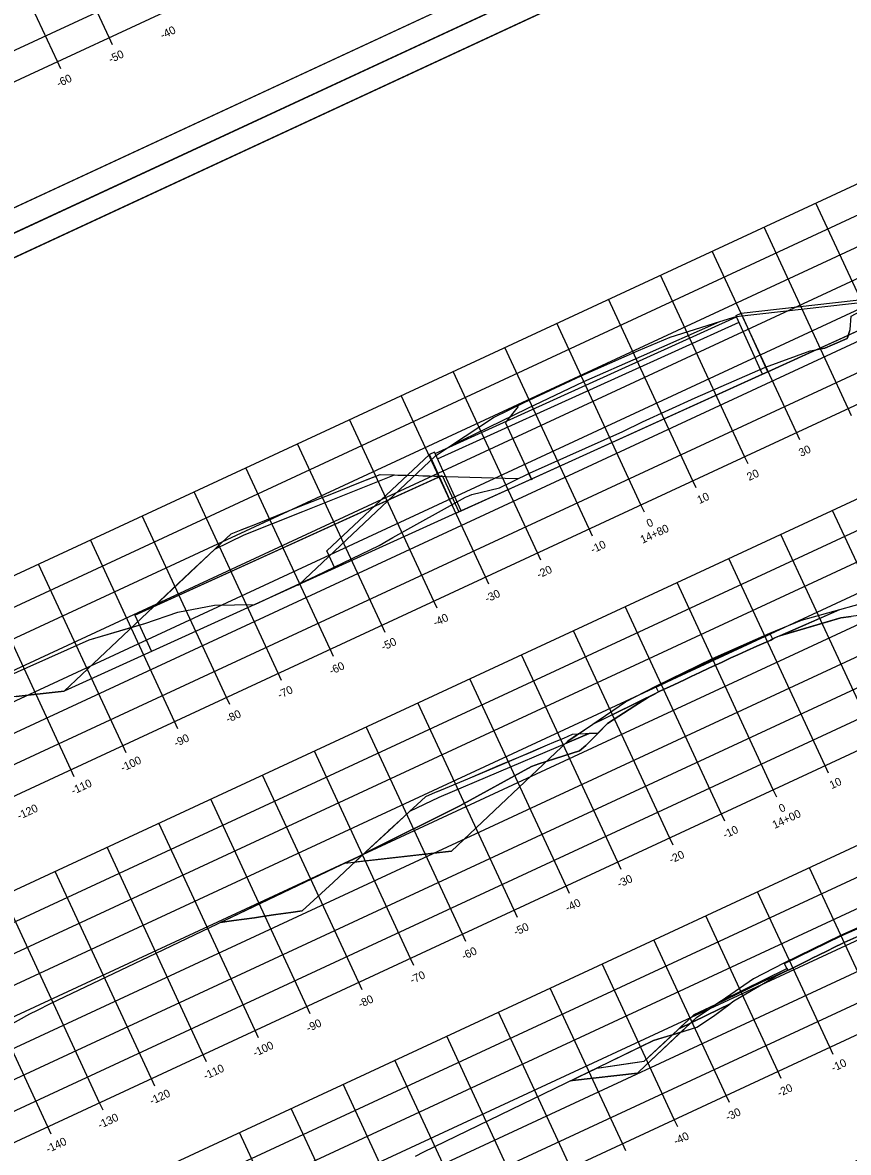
# Model space of a CAD drawing. Extents: x 1354696 to 1366163, y 660729 to 670380.
# Drawn here: x 1365566.7 to 1365711.2, y 664937 to 665134.7 of the extents above; entities that cross this region are included whole.
import ezdxf

# ---------------------------------------------------------------- set-up
doc = ezdxf.new("R2010")
doc.units = 0
for name, color, linetype in [('R_Alt Surface', 7, 'Continuous'), ('R_Axis', 7, 'Continuous'), ('R_Axis Annot', 7, 'Continuous'), ('R_Border', 7, 'Continuous'), ('R_Border Notes', 7, 'Continuous'), ('R_Exist Surface', 7, 'Continuous'), ('R_Fin Surface', 7, 'Continuous'), ('R_Grid', 7, 'Continuous'), ('R_MOT', 7, 'Continuous'), ('R_No Plot', 7, 'Continuous'), ('R_Water', 7, 'Continuous'), ('R_Xsect Slope', 7, 'Continuous')]:
    doc.layers.add(name, color=color, linetype=linetype)

msp = doc.modelspace()

# ---------------------------------------------------------------- linework, layer by layer
at = {"layer": 'R_Alt Surface'}
for points in [[(1365641.6, 665060.65), (1365654.98, 665067.19), (1365664.92, 665071.91), (1365674.99, 665076.34), (1365688.7, 665082.38)], [(1365600.36, 665042.6), (1365605.47, 665045.1), (1365615.72, 665049.17), (1365625.97, 665053.25), (1365631.8, 665055.57)], [(1365666.48, 665011.96), (1365678, 665017.59), (1365677.61, 665018.46), (1365687.49, 665023.29), (1365697.56, 665027.72), (1365697.97, 665026.86), (1365709.73, 665032.03)], [(1365634.45, 664996.71), (1365639.58, 664999.21), (1365650.03, 665003.62), (1365660.49, 665008.05), (1365665.84, 665010.33)], [(1365688.95, 664963.57), (1365700.46, 664969.2), (1365700.07, 664970.07), (1365709.95, 664974.9), (1365720.03, 664979.33), (1365720.44, 664978.47), (1365732.19, 664983.65)], [(1365681.57, 664958.66), (1365686.44, 664961.07), (1365690.51, 664963.04)]]:
    msp.add_lwpolyline(points, dxfattribs=at)
for points in [[(1365677.61, 665018.46), (1365687.49, 665023.29), (1365697.56, 665027.72), (1365697.97, 665026.86), (1365697.64, 665026.68), (1365695.23, 665025.58), (1365693.42, 665024.78), (1365691.86, 665024.08), (1365690.68, 665023.54), (1365689.13, 665022.83), (1365687.95, 665022.3), (1365686.79, 665021.74), (1365685.24, 665021.02), (1365683.7, 665020.27), (1365682.53, 665019.72), (1365680.7, 665018.86), (1365678.25, 665017.75), (1365677.99, 665017.61)], [(1365700.07, 664970.07), (1365709.95, 664974.9), (1365720.03, 664979.33), (1365720.44, 664978.47), (1365720.49, 664978.36), (1365720.37, 664978.31), (1365719.12, 664977.6), (1365718.08, 664977.11), (1365715.99, 664976.17), (1365715.34, 664975.88), (1365713.24, 664974.95), (1365712.59, 664974.67), (1365710.5, 664973.75), (1365708.44, 664972.74), (1365707.81, 664972.41), (1365705.74, 664971.41), (1365705.1, 664971.11), (1365704.13, 664970.63), (1365700.87, 664969), (1365700.62, 664968.88), (1365700.46, 664969.2)]]:
    msp.add_lwpolyline(points, close=True, dxfattribs=at)
at = {"layer": 'R_Axis'}
for p, q in [((1365491.15, 665089.97), (1365763.26, 665216.31)), ((1365582.44, 665130.82), (1365581.85, 665132.08)), ((1365573.37, 665126.6), (1365572.78, 665127.87)), ((1365538.88, 664987.18), (1365810.98, 665113.51)), ((1365711.8, 665065.92), (1365711.21, 665067.19)), ((1365562.04, 664937.29), (1365834.14, 665063.62)), ((1365702.73, 665061.7), (1365702.14, 665062.97)), ((1365693.66, 665057.49), (1365693.07, 665058.76)), ((1365684.59, 665053.28), (1365684, 665054.55)), ((1365675.52, 665049.07), (1365674.93, 665050.34)), ((1365666.45, 665044.86), (1365665.86, 665046.13)), ((1365657.38, 665040.65), (1365656.79, 665041.92)), ((1365648.31, 665036.44), (1365647.72, 665037.71)), ((1365639.24, 665032.23), (1365638.65, 665033.5)), ((1365630.17, 665028.02), (1365629.58, 665029.29)), ((1365621.1, 665023.81), (1365620.51, 665025.07)), ((1365580.99, 664896.47), (1365853.09, 665022.8)), ((1365612.03, 665019.59), (1365611.44, 665020.86)), ((1365602.96, 665015.38), (1365602.37, 665016.65)), ((1365593.89, 665011.17), (1365593.3, 665012.44)), ((1365584.82, 665006.96), (1365584.23, 665008.23)), ((1365575.75, 665002.75), (1365575.16, 665004.02)), ((1365707.75, 665003.4), (1365707.16, 665004.67)), ((1365698.68, 664999.19), (1365698.09, 665000.46)), ((1365689.61, 664994.97), (1365689.02, 664996.24)), ((1365680.54, 664990.76), (1365679.95, 664992.03)), ((1365671.47, 664986.55), (1365670.88, 664987.82)), ((1365662.4, 664982.34), (1365661.81, 664983.61)), ((1365653.33, 664978.13), (1365652.74, 664979.4)), ((1365644.26, 664973.92), (1365643.67, 664975.19)), ((1365635.19, 664969.71), (1365634.6, 664970.98)), ((1365626.12, 664965.5), (1365625.53, 664966.77)), ((1365617.05, 664961.29), (1365616.46, 664962.56)), ((1365607.98, 664957.08), (1365607.39, 664958.35)), ((1365708.56, 664954.16), (1365707.97, 664955.43)), ((1365598.91, 664952.86), (1365598.32, 664954.13)), ((1365699.49, 664949.95), (1365698.9, 664951.22)), ((1365589.84, 664948.65), (1365589.25, 664949.92)), ((1365690.42, 664945.74), (1365689.83, 664947.01)), ((1365580.77, 664944.44), (1365580.18, 664945.71)), ((1365681.35, 664941.53), (1365680.76, 664942.8)), ((1365571.7, 664940.23), (1365571.11, 664941.5)), ((1365672.28, 664937.31), (1365671.69, 664938.58))]:
    msp.add_line(p, q, dxfattribs=at)
at = {"layer": 'R_Border'}
for p, q in [((1365779.1, 665201.61), (1365492.32, 665068.47)), ((1365495.64, 665061.32), (1365782.42, 665194.46)), ((1365634.08, 665125.31), (1365634.08, 665125.31)), ((1365634.08, 665125.31), (1365634.08, 665125.31))]:
    msp.add_line(p, q, dxfattribs=at)
at = {"layer": 'R_Border Notes'}
for p, q in [((1365586.33, 665031.04), (1365640.11, 665055.44)), ((1365640.11, 665055.44), (1365643.06, 665049.09)), ((1365586.33, 665031.04), (1365589.27, 665024.69))]:
    msp.add_line(p, q, dxfattribs=at)
at = {"layer": 'R_Exist Surface'}
for points in [[(1365560.17, 665018.59), (1365567.52, 665021.9), (1365578.32, 665026.73), (1365588.07, 665029.56), (1365593.85, 665031.57), (1365600.31, 665032.76), (1365607.29, 665032.91), (1365607.35, 665032.91), (1365618.09, 665037.91), (1365629.08, 665043.22), (1365630.82, 665044.23), (1365631.51, 665044.61), (1365644.23, 665051.7), (1365644.8, 665051.92), (1365645.05, 665052.03), (1365645.32, 665052.12), (1365650.15, 665053.33), (1365655.42, 665055.86), (1365671.75, 665063.18), (1365675.17, 665064.87), (1365684.4, 665069.08), (1365686.68, 665070.04), (1365696.7, 665074.44), (1365704.55, 665077.27), (1365707.13, 665077.74), (1365708.45, 665078.33), (1365711.04, 665079.44), (1365711.56, 665081.01)], [(1365554.4, 664953.74), (1365567.98, 664961.29), (1365569.28, 664961.94), (1365571.56, 664963.08), (1365590.1, 664971.9), (1365599.47, 664976.39), (1365622.58, 664987.41), (1365624.62, 664988.31), (1365627.43, 664989.77), (1365643.2, 664997.65), (1365655.78, 665004.54), (1365657.06, 665005), (1365664.15, 665007.27), (1365665.26, 665008.23), (1365669.06, 665012.06), (1365673.87, 665015.17), (1365676.26, 665016.68), (1365677.11, 665017.14), (1365678.25, 665017.75), (1365680.7, 665018.86), (1365682.53, 665019.72), (1365683.7, 665020.27), (1365685.24, 665021.02), (1365686.79, 665021.74), (1365687.95, 665022.3), (1365689.13, 665022.83), (1365690.68, 665023.54), (1365691.86, 665024.08), (1365693.42, 665024.78), (1365695.23, 665025.58), (1365697.64, 665026.68), (1365698.3, 665027.04), (1365698.81, 665027.32), (1365707.72, 665029.91), (1365709.88, 665030.54), (1365711.72, 665030.79)], [(1365635.46, 664936.39), (1365636.91, 664937.13), (1365677.14, 664956.6), (1365677.9, 664956.82), (1365684.68, 664958.97), (1365687.63, 664960.86), (1365691.17, 664963.54), (1365697.07, 664966.99), (1365698.42, 664967.81), (1365700.3, 664968.72), (1365700.87, 664969), (1365704.13, 664970.63), (1365705.1, 664971.11), (1365705.74, 664971.41), (1365707.81, 664972.41), (1365708.44, 664972.74), (1365710.5, 664973.75), (1365712.59, 664974.67)]]:
    msp.add_lwpolyline(points, dxfattribs=at)
at = {"layer": 'R_Fin Surface'}
for points in [[(1365614.56, 665036.26), (1365615.05, 665036.32), (1365638.98, 665058.91), (1365641.6, 665060.65), (1365649.09, 665065.64), (1365654.51, 665068.21), (1365664.45, 665072.93), (1365674.52, 665077.36), (1365680.06, 665079.67), (1365688.7, 665082.38), (1365691.61, 665083.29), (1365727.3, 665087.33), (1365731.07, 665090.89), (1365738.48, 665097.88), (1365742.99, 665102.14)], [(1365565.6, 665016.79), (1365573.97, 665017.75), (1365583.24, 665026.48), (1365597.04, 665039.48), (1365597.57, 665039.97), (1365600.36, 665042.6), (1365600.66, 665042.88), (1365603.19, 665045.26), (1365604.98, 665045.98), (1365605.05, 665046), (1365607.49, 665046.97), (1365613.1, 665049.2), (1365615.3, 665050.08), (1365620.81, 665052.27), (1365625.55, 665054.16), (1365626.43, 665054.51), (1365629.28, 665055.64), (1365631.74, 665055.57), (1365631.8, 665055.57), (1365632.39, 665055.55), (1365635.99, 665055.45), (1365636.73, 665055.42), (1365653.22, 665054.95), (1365653.51, 665054.94)], [(1365623.09, 664987.63), (1365641.75, 664989.75), (1365662.15, 665009), (1365666.48, 665011.96), (1365672.2, 665015.87), (1365677.54, 665018.61), (1365687.42, 665023.44), (1365697.49, 665027.87), (1365703.03, 665030.18), (1365709.73, 665032.03), (1365714.76, 665033.42), (1365739.78, 665036.26), (1365751.19, 665047.02)], [(1365601.27, 664977.24), (1365603.68, 664977.58), (1365607.31, 664978.1), (1365609.06, 664978.35), (1365611.04, 664978.63), (1365613.63, 664979), (1365615.65, 664979.29), (1365621.03, 664984.28), (1365625.15, 664988.1), (1365626.77, 664989.61), (1365630.68, 664993.22), (1365630.78, 664993.31), (1365630.92, 664993.45), (1365633.4, 664995.74), (1365634.45, 664996.71), (1365635.7, 664997.87), (1365637.27, 664999.32), (1365638.97, 665000.04), (1365639.16, 665000.12), (1365639.6, 665000.31), (1365640.03, 665000.49), (1365644.61, 665002.41), (1365649.35, 665004.42), (1365649.46, 665004.46), (1365649.61, 665004.53), (1365653.53, 665006.18), (1365655.93, 665007.2), (1365658.15, 665008.14), (1365660.07, 665008.96), (1365661.4, 665009.53), (1365662.97, 665010.19), (1365665.19, 665010.3), (1365665.84, 665010.33), (1365667.42, 665010.4)], [(1365662.62, 664949.57), (1365662.95, 664949.61), (1365674.33, 664950.9), (1365674.55, 664951.11), (1365684.62, 664960.61), (1365688.89, 664963.54), (1365688.95, 664963.57), (1365694.61, 664967.45), (1365694.66, 664967.48), (1365699.97, 664970.21), (1365700, 664970.22), (1365709.88, 664975.06), (1365719.9, 664979.46), (1365719.95, 664979.49), (1365725.45, 664981.78), (1365725.5, 664981.8), (1365732.11, 664983.63), (1365732.19, 664983.65), (1365737.15, 664985.02), (1365737.22, 664985.04), (1365737.39, 664985.06), (1365749.53, 664986.43), (1365749.62, 664986.52), (1365754.17, 664990.82)], [(1365667.2, 664951.79), (1365673.01, 664952.64), (1365675.49, 664953.01), (1365676.74, 664954.17), (1365677.79, 664955.14), (1365679.02, 664956.29), (1365681.57, 664958.66), (1365681.92, 664958.99), (1365683.96, 664960.89), (1365684.13, 664961.05), (1365684.16, 664961.08), (1365685.82, 664961.88), (1365686.02, 664961.97), (1365691.72, 664964.72), (1365696.26, 664966.95), (1365698.21, 664967.82), (1365701.21, 664969.17)]]:
    msp.add_lwpolyline(points, dxfattribs=at)
at = {"layer": 'R_Grid'}
for p, q in [((1365489.05, 665094.51), (1365761.15, 665220.84)), ((1365491.15, 665089.97), (1365763.26, 665216.31)), ((1365581.85, 665132.08), (1365567.12, 665163.83)), ((1365572.78, 665127.87), (1365558.05, 665159.62)), ((1365524.14, 665018.92), (1365796.25, 665145.25)), ((1365526.25, 665014.39), (1365798.35, 665140.72)), ((1365528.35, 665009.85), (1365800.46, 665136.18)), ((1365530.46, 665005.32), (1365802.56, 665131.65)), ((1365532.56, 665000.78), (1365804.67, 665127.11)), ((1365534.67, 664996.25), (1365806.77, 665122.58)), ((1365536.77, 664991.71), (1365808.88, 665118.04)), ((1365538.88, 664987.18), (1365810.98, 665113.51)), ((1365720.28, 665071.4), (1365705.54, 665103.14)), ((1365545.2, 664973.57), (1365817.3, 665099.9)), ((1365711.21, 665067.19), (1365696.47, 665098.93)), ((1365547.3, 664969.04), (1365819.41, 665095.37)), ((1365702.14, 665062.97), (1365687.4, 665094.72)), ((1365549.41, 664964.5), (1365821.51, 665090.83)), ((1365693.07, 665058.76), (1365678.33, 665090.51)), ((1365551.51, 664959.97), (1365823.62, 665086.3)), ((1365684, 665054.55), (1365669.26, 665086.3)), ((1365553.62, 664955.43), (1365825.72, 665081.76)), ((1365674.93, 665050.34), (1365660.19, 665082.09)), ((1365555.72, 664950.9), (1365827.83, 665077.23)), ((1365665.86, 665046.13), (1365651.12, 665077.88)), ((1365656.79, 665041.92), (1365642.05, 665073.66)), ((1365557.83, 664946.36), (1365829.93, 665072.69)), ((1365647.72, 665037.71), (1365632.98, 665069.45)), ((1365559.93, 664941.83), (1365832.04, 665068.16)), ((1365638.65, 665033.5), (1365623.91, 665065.24)), ((1365562.04, 664937.29), (1365834.14, 665063.62)), ((1365629.58, 665029.29), (1365614.84, 665061.03)), ((1365620.51, 665025.07), (1365605.77, 665056.82)), ((1365611.44, 665020.86), (1365596.7, 665052.61)), ((1365568.36, 664923.68), (1365840.46, 665050.02)), ((1365602.37, 665016.65), (1365587.63, 665048.4)), ((1365725.3, 665013.09), (1365708.46, 665049.37)), ((1365570.46, 664919.15), (1365842.57, 665045.48)), ((1365593.3, 665012.44), (1365578.56, 665044.19)), ((1365716.23, 665008.88), (1365699.39, 665045.16)), ((1365584.23, 665008.23), (1365569.49, 665039.98)), ((1365572.57, 664914.61), (1365844.67, 665040.95)), ((1365707.16, 665004.67), (1365690.32, 665040.95)), ((1365575.16, 665004.02), (1365560.42, 665035.77)), ((1365574.67, 664910.08), (1365846.78, 665036.41)), ((1365698.09, 665000.46), (1365681.25, 665036.74)), ((1365576.78, 664905.54), (1365848.88, 665031.88)), ((1365689.02, 664996.24), (1365672.18, 665032.52)), ((1365679.95, 664992.03), (1365663.11, 665028.31)), ((1365578.88, 664901.01), (1365850.99, 665027.34)), ((1365670.88, 664987.82), (1365654.04, 665024.1)), ((1365580.99, 664896.47), (1365853.09, 665022.8)), ((1365661.81, 664983.61), (1365644.97, 665019.89)), ((1365652.74, 664979.4), (1365635.9, 665015.68)), ((1365643.67, 664975.19), (1365626.83, 665011.47)), ((1365634.6, 664970.98), (1365617.76, 665007.26)), ((1365625.53, 664966.77), (1365608.69, 665003.05)), ((1365616.46, 664962.56), (1365599.62, 664998.84)), ((1365607.39, 664958.35), (1365590.55, 664994.63)), ((1365598.32, 664954.13), (1365581.48, 664990.41)), ((1365589.25, 664949.92), (1365572.41, 664986.2)), ((1365717.04, 664959.64), (1365704.41, 664986.85)), ((1365707.97, 664955.43), (1365695.34, 664982.64)), ((1365580.18, 664945.71), (1365563.34, 664981.99)), ((1365698.9, 664951.22), (1365686.27, 664978.43)), ((1365571.11, 664941.5), (1365554.27, 664977.78)), ((1365689.83, 664947.01), (1365677.2, 664974.22)), ((1365680.76, 664942.8), (1365668.13, 664970.01)), ((1365671.69, 664938.58), (1365659.06, 664965.79)), ((1365662.62, 664934.37), (1365649.99, 664961.58)), ((1365653.55, 664930.16), (1365640.92, 664957.37)), ((1365644.48, 664925.95), (1365631.85, 664953.16)), ((1365635.41, 664921.74), (1365622.78, 664948.95)), ((1365626.34, 664917.53), (1365613.71, 664944.74)), ((1365617.27, 664913.32), (1365604.64, 664940.53))]:
    msp.add_line(p, q, dxfattribs=at)
at = {"layer": 'R_MOT'}
for q in [(1365653.49, 665067.55), (1365655.83, 665054.68)]:
    msp.add_line((1365651.2, 665064.66), q, dxfattribs=at)
at = {"layer": 'R_No Plot'}
for q in [(1365785.09, 665200), (1365785.08, 665200)]:
    msp.add_line((1365482.75, 665059.63), q, dxfattribs=at)
for points in [[(1365392.91, 665253.13), (1365695.25, 665393.5), (1365785.09, 665200), (1365482.74, 665059.63)], [(1365617.97, 665353.32), (1365635.76, 665361.59), (1365639.92, 665352.63), (1365654.54, 665359.41), (1365675.58, 665369.18), (1365687.55, 665343.69), (1365708.6, 665353.46), (1365779.1, 665201.61), (1365492.32, 665068.47), (1365405.8, 665254.82)], [(1365482.74, 665059.63), (1365785.09, 665200), (1365874.92, 665006.5), (1365572.58, 664866.13)], [(1365707.8, 665159.82), (1365725.6, 665168.09), (1365729.76, 665159.13), (1365744.37, 665165.91), (1365765.42, 665175.68), (1365777.38, 665150.19), (1365798.43, 665159.96), (1365868.94, 665008.11), (1365582.16, 664874.97), (1365495.64, 665061.32)]]:
    msp.add_lwpolyline(points, close=True, dxfattribs=at)
at = {"layer": 'R_Water'}
for p, q in [((1365692.48, 665083.87), (1365725.71, 665087.64)), ((1365697.13, 665073.63), (1365727.31, 665087.32)), ((1365638.91, 665059.29), (1365691.67, 665083.23)), ((1365691.57, 665083.46), (1365692.48, 665083.87)), ((1365691.67, 665083.23), (1365691.57, 665083.46)), ((1365696.22, 665073.22), (1365691.67, 665083.23)), ((1365697.13, 665073.63), (1365692.48, 665083.87)), ((1365639.33, 665058.38), (1365692.09, 665082.32)), ((1365643.46, 665049.27), (1365696.22, 665073.22)), ((1365696.22, 665073.22), (1365697.13, 665073.63)), ((1365638.81, 665059.52), (1365637.9, 665059.11)), ((1365638.91, 665059.29), (1365638.81, 665059.52)), ((1365643.46, 665049.27), (1365638.91, 665059.29)), ((1365637.9, 665059.11), (1365619.96, 665042.28)), ((1365642.55, 665048.86), (1365637.9, 665059.11)), ((1365642.55, 665048.86), (1365573.97, 665017.75)), ((1365642.55, 665048.86), (1365643.46, 665049.27)), ((1365621.34, 665039.24), (1365619.96, 665042.28))]:
    msp.add_line(p, q, dxfattribs=at)
at = {"layer": 'R_Xsect Slope'}
for points in [[(1365711.74, 665083.35), (1365716.88, 665086.15), (1365720.36, 665087.76), (1365728.2, 665091.6), (1365729.74, 665092.39), (1365736.98, 665098.59), (1365737.44, 665098.95), (1365738.09, 665099.27), (1365740.38, 665100.82), (1365742.99, 665102.14), (1365738.48, 665097.88), (1365731.07, 665090.89), (1365727.31, 665087.32), (1365711.23, 665080.03), (1365711.56, 665081.01)], [(1365707.13, 665077.74), (1365705.57, 665077.46), (1365711.23, 665080.03), (1365711.04, 665079.44), (1365708.45, 665078.33)], [(1365655.42, 665055.86), (1365671.75, 665063.18), (1365675.17, 665064.87), (1365684.4, 665069.08), (1365686.68, 665070.04), (1365696.7, 665074.44), (1365704.55, 665077.27), (1365705.57, 665077.46), (1365697.13, 665073.63), (1365696.22, 665073.22), (1365655.75, 665054.85), (1365655.31, 665055.8)], [(1365603.19, 665045.26), (1365604.98, 665045.98), (1365607.49, 665046.97), (1365613.1, 665049.2), (1365615.3, 665050.08), (1365620.81, 665052.27), (1365625.55, 665054.16), (1365629.28, 665055.64), (1365631.74, 665055.57), (1365635.99, 665055.45), (1365639.87, 665055.33), (1365589.71, 665032.57), (1365600.36, 665042.6)], [(1365600.36, 665042.6), (1365605.47, 665045.1), (1365615.72, 665049.17), (1365625.97, 665053.25), (1365631.8, 665055.57), (1365635.99, 665055.45), (1365639.87, 665055.33), (1365589.71, 665032.57)], [(1365607.35, 665032.91), (1365618.09, 665037.91), (1365629.08, 665043.22), (1365630.82, 665044.23), (1365631.51, 665044.61), (1365644.23, 665051.7), (1365644.8, 665051.92), (1365645.32, 665052.12), (1365650.15, 665053.33), (1365655.31, 665055.8), (1365655.75, 665054.85), (1365643.46, 665049.27), (1365642.55, 665048.86), (1365621.34, 665039.24), (1365607.36, 665032.89)], [(1365709.73, 665032.03), (1365714.76, 665033.42), (1365726.9, 665034.8), (1365722.44, 665032.27), (1365711.72, 665030.79), (1365709.88, 665030.54), (1365699.42, 665027.49)], [(1365551.9, 665015.22), (1365560.17, 665018.59), (1365567.52, 665021.9), (1365578.32, 665026.73), (1365585.83, 665028.91), (1365588.07, 665029.56), (1365593.85, 665031.57), (1365600.31, 665032.76), (1365607.29, 665032.91), (1365607.35, 665032.91), (1365607.36, 665032.89), (1365573.97, 665017.75), (1365565.6, 665016.79)], [(1365698.81, 665027.32), (1365699.42, 665027.49), (1365697.97, 665026.86), (1365697.97, 665026.86), (1365698.3, 665027.04)], [(1365666.48, 665011.96), (1365677.4, 665017.29), (1365676.26, 665016.68), (1365673.87, 665015.17), (1365669.06, 665012.06), (1365667.42, 665010.4), (1365665.84, 665010.33), (1365661.69, 665008.56), (1365662.15, 665009), (1365663.97, 665010.24)], [(1365641.75, 664989.75), (1365624.86, 664987.83), (1365626.34, 664989.21), (1365626.77, 664989.61), (1365630.78, 664993.31), (1365634.45, 664996.71), (1365635.7, 664997.87), (1365637.27, 664999.32), (1365638.97, 665000.04), (1365640.03, 665000.49), (1365644.61, 665002.41), (1365649.46, 665004.46), (1365653.53, 665006.18), (1365658.15, 665008.14), (1365660.07, 665008.96), (1365661.4, 665009.53), (1365662.97, 665010.19), (1365663.97, 665010.24), (1365662.15, 665009)], [(1365627.43, 664989.77), (1365626.34, 664989.21), (1365626.77, 664989.61), (1365630.78, 664993.31), (1365633.4, 664995.74), (1365634.45, 664996.71), (1365639.58, 664999.21), (1365650.03, 665003.62), (1365660.49, 665008.05), (1365665.84, 665010.33), (1365667.42, 665010.4), (1365665.26, 665008.23), (1365664.15, 665007.27), (1365657.06, 665005), (1365655.78, 665004.54), (1365643.2, 664997.65)], [(1365601.27, 664977.24), (1365622.58, 664987.41), (1365624.62, 664988.31), (1365626.34, 664989.21), (1365625.15, 664988.1), (1365621.03, 664984.28), (1365615.65, 664979.29), (1365613.63, 664979), (1365611.04, 664978.63), (1365609.06, 664978.35), (1365607.31, 664978.1), (1365603.68, 664977.58)], [(1365688.89, 664963.54), (1365688.95, 664963.57), (1365700.46, 664969.2), (1365700.61, 664968.9), (1365698.21, 664967.82), (1365696.26, 664966.95), (1365691.72, 664964.72), (1365688.02, 664962.94)], [(1365680.46, 664957.63), (1365684.68, 664958.97), (1365687.63, 664960.86), (1365690.51, 664963.04), (1365686.44, 664961.07), (1365681.57, 664958.66)], [(1365684.16, 664961.08), (1365680.46, 664957.63), (1365681.96, 664958.11), (1365684.62, 664960.61), (1365688.02, 664962.94), (1365686.02, 664961.97)], [(1365674.33, 664950.9), (1365662.95, 664949.61), (1365662.62, 664949.57), (1365667.21, 664951.79), (1365675.49, 664953.01), (1365680.46, 664957.63), (1365681.96, 664958.11), (1365674.55, 664951.11)], [(1365677.14, 664956.6), (1365667.21, 664951.79), (1365675.49, 664953.01), (1365676.74, 664954.17), (1365677.79, 664955.14), (1365679.02, 664956.29), (1365680.46, 664957.63), (1365677.9, 664956.82)]]:
    msp.add_lwpolyline(points, close=True, dxfattribs=at)

# ---------------------------------------------------------------- texts
at = {"layer": 'R_Axis Annot'}
for s, p in [('-40', (1365591.19, 665131.79)), ('-50', (1365582.12, 665127.58)), ('-60', (1365573.02, 665123.35)), ('30', (1365702.93, 665058.71)), ('20', (1365693.86, 665054.5)), ('10', (1365685.15, 665050.45)), ('0', (1365676.29, 665046.34)), ('14+80', (1365675.2, 665043.52)), ('-10', (1365666.49, 665041.79)), ('-20', (1365657.06, 665037.41)), ('-30', (1365647.99, 665033.2)), ('-40', (1365638.92, 665028.99)), ('-50', (1365629.84, 665024.78)), ('-60', (1365620.74, 665020.55)), ('-70', (1365611.7, 665016.36)), ('-80', (1365602.63, 665012.14)), ('-90', (1365593.56, 665007.93)), ('-100', (1365584.23, 665003.6)), ('-110', (1365575.57, 664999.58)), ('10', (1365708.31, 665000.57)), ('0', (1365699.45, 664996.45)), ('-120', (1365566.14, 664995.2)), ('14+00', (1365698.31, 664993.61)), ('-10', (1365689.65, 664991.9)), ('-20', (1365680.22, 664987.53)), ('-30', (1365671.15, 664983.31)), ('-40', (1365662.08, 664979.1)), ('-50', (1365653.01, 664974.89)), ('-60', (1365643.91, 664970.67)), ('-70', (1365634.87, 664966.47)), ('-80', (1365625.8, 664962.26)), ('-90', (1365616.72, 664958.05)), ('-100', (1365607.39, 664953.72)), ('-10', (1365708.6, 664951.09)), ('-110', (1365598.73, 664949.7)), ('-20', (1365699.17, 664946.71)), ('-120', (1365589.3, 664945.32)), ('-30', (1365690.1, 664942.5)), ('-130', (1365580.23, 664941.11)), ('-140', (1365571.16, 664936.9)), ('-40', (1365681.03, 664938.29))]:
    msp.add_text(s, height=1.4, rotation=24.9042, dxfattribs=at).set_placement(p)

doc.saveas('drawing.dxf')
